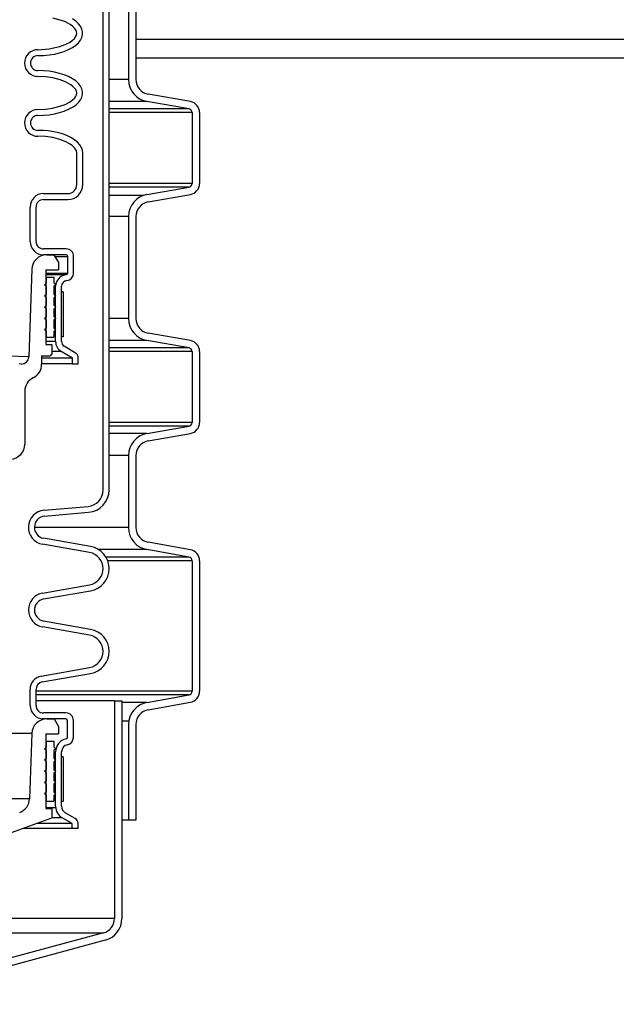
# Model space of a CAD drawing. Extents: x 1529 to 4201, y -422 to 622.
# Tile 388 of 460: x 3587 to 3597, y 480 to 496. Entities that reach past the tile are written whole.
import ezdxf

# ---------------------------------------------------------------- set-up
doc = ezdxf.new("R2010")
doc.units = 0
doc.header["$MEASUREMENT"] = 0
doc.layers.add('SPILL-BUCKET', color=1, linetype='CONTINUOUS')
doc.layers.add('TANK-SLAB', color=6, linetype='CONTINUOUS')

msp = doc.modelspace()

# ---------------------------------------------------------------- linework, layer by layer
at = {"layer": 'SPILL-BUCKET', "color": 1, "linetype": 'Continuous'}
for p, q in [((3588.48658, 488.25874), (3588.48658, 502.4563)), ((3588.58652, 488.25874), (3588.58652, 502.4563)), ((3588.91067, 496.8281), (3588.91067, 495.12461)), ((3589.03558, 496.8281), (3589.03558, 495.12461)), ((3587.76711, 496.11935), (3587.64585, 496.14999)), ((3587.85509, 496.08636), (3587.76711, 496.11935)), ((3587.93781, 496.04159), (3587.85509, 496.08636)), ((3588.02949, 496.09869), (3587.97417, 496.13676)), ((3588.07484, 496.05745), (3588.02949, 496.09869)), ((3588.10948, 496.0137), (3588.07484, 496.05745)), ((3587.97586, 496.01363), (3587.93781, 496.04159)), ((3588.00962, 495.98056), (3587.97586, 496.01363)), ((3588.02852, 495.95467), (3588.00962, 495.98056)), ((3588.04175, 495.92587), (3588.02852, 495.95467)), ((3588.04, 495.86457), (3588.04619, 495.8951)), ((3588.04619, 495.8951), (3588.04175, 495.92587)), ((3588.13289, 495.96811), (3588.10948, 496.0137)), ((3588.14469, 495.92142), (3588.13289, 495.96811)), ((3588.14469, 495.87436), (3588.14469, 495.92142)), ((3587.85058, 495.70749), (3587.93351, 495.75141)), ((3587.93351, 495.75141), (3587.97182, 495.77888)), ((3587.97182, 495.77888), (3588.0061, 495.81121)), ((3588.0061, 495.81121), (3588.02558, 495.83634)), ((3588.02558, 495.83634), (3588.04, 495.86457)), ((3588.02949, 495.6971), (3588.07484, 495.73834)), ((3588.07484, 495.73834), (3588.10948, 495.78209)), ((3588.10948, 495.78209), (3588.13289, 495.82767)), ((3588.13289, 495.82767), (3588.14469, 495.87436)), ((3587.39668, 495.62308), (3587.58212, 495.63525)), ((3587.58212, 495.63525), (3587.76268, 495.67505)), ((3587.67258, 495.54947), (3587.75775, 495.5695)), ((3587.75775, 495.5695), (3587.83722, 495.59472)), ((3587.76268, 495.67505), (3587.85058, 495.70749)), ((3587.83722, 495.59472), (3587.90974, 495.62472)), ((3587.90974, 495.62472), (3587.97417, 495.65902)), ((3587.97417, 495.65902), (3588.02949, 495.6971)), ((3587.39668, 495.52315), (3587.49062, 495.52611)), ((3587.49062, 495.52611), (3587.58307, 495.53492)), ((3587.58307, 495.53492), (3587.67258, 495.54947)), ((3587.49062, 495.27037), (3587.39668, 495.27332)), ((3587.58307, 495.26155), (3587.49062, 495.27037)), ((3587.67258, 495.247), (3587.58307, 495.26155)), ((3587.75775, 495.22697), (3587.67258, 495.247)), ((3587.83722, 495.20175), (3587.75775, 495.22697)), ((3587.52204, 495.16796), (3587.39668, 495.17339)), ((3587.64585, 495.15068), (3587.52204, 495.16796)), ((3587.76711, 495.12003), (3587.64585, 495.15068)), ((3587.85509, 495.08704), (3587.76711, 495.12003)), ((3587.90974, 495.17175), (3587.83722, 495.20175)), ((3587.93781, 495.04227), (3587.85509, 495.08704)), ((3587.97417, 495.13745), (3587.90974, 495.17175)), ((3588.02949, 495.09937), (3587.97417, 495.13745)), ((3588.07484, 495.05814), (3588.02949, 495.09937)), ((3588.10948, 495.01438), (3588.07484, 495.05814)), ((3587.97586, 495.01431), (3587.93781, 495.04227)), ((3588.00962, 494.98125), (3587.97586, 495.01431)), ((3588.02852, 494.95536), (3588.00962, 494.98125)), ((3588.04175, 494.92656), (3588.02852, 494.95536)), ((3588.04, 494.86525), (3588.04619, 494.89579)), ((3588.04619, 494.89579), (3588.04175, 494.92656)), ((3588.13289, 494.9688), (3588.10948, 495.01438)), ((3588.14469, 494.92211), (3588.13289, 494.9688)), ((3588.14469, 494.87505), (3588.14469, 494.92211)), ((3587.85058, 494.70818), (3587.93351, 494.75209)), ((3587.93351, 494.75209), (3587.97182, 494.77956)), ((3587.97182, 494.77956), (3588.0061, 494.81189)), ((3588.0061, 494.81189), (3588.02558, 494.83703)), ((3588.02558, 494.83703), (3588.04, 494.86525)), ((3588.02949, 494.69778), (3588.07484, 494.73902)), ((3588.07484, 494.73902), (3588.10948, 494.78278)), ((3588.10948, 494.78278), (3588.13289, 494.82836)), ((3588.13289, 494.82836), (3588.14469, 494.87505)), ((3589.92395, 494.63149), (3589.22034, 494.75556)), ((3589.94565, 494.75451), (3589.24203, 494.87858)), ((3587.39668, 494.62377), (3587.5208, 494.62905)), ((3587.5208, 494.62905), (3587.64289, 494.64588)), ((3587.64289, 494.64588), (3587.76268, 494.67573)), ((3587.67258, 494.55015), (3587.75775, 494.57019)), ((3587.75775, 494.57019), (3587.83722, 494.5954)), ((3587.76268, 494.67573), (3587.85058, 494.70818)), ((3587.83722, 494.5954), (3587.90974, 494.6254)), ((3587.90974, 494.6254), (3587.97417, 494.6597)), ((3587.97417, 494.6597), (3588.02949, 494.69778)), ((3589.97557, 494.56999), (3589.97557, 493.38546)), ((3590.10048, 494.56999), (3590.10048, 493.38546)), ((3587.39668, 494.52383), (3587.49062, 494.52679)), ((3587.49062, 494.52679), (3587.58307, 494.5356)), ((3587.58307, 494.5356), (3587.67258, 494.55015)), ((3587.48702, 494.27127), (3587.39668, 494.274)), ((3587.57604, 494.26311), (3587.48702, 494.27127)), ((3587.66245, 494.24965), (3587.57604, 494.26311)), ((3587.74498, 494.23108), (3587.66245, 494.24965)), ((3587.5213, 494.16876), (3587.39668, 494.17407)), ((3587.64416, 494.15173), (3587.5213, 494.16876)), ((3587.76503, 494.12137), (3587.64416, 494.15173)), ((3587.82244, 494.20767), (3587.74498, 494.23108)), ((3587.85304, 494.08863), (3587.76503, 494.12137)), ((3587.89368, 494.17976), (3587.82244, 494.20767)), ((3587.93575, 494.0443), (3587.85304, 494.08863)), ((3587.95768, 494.14776), (3587.89368, 494.17976)), ((3588.0135, 494.11214), (3587.95768, 494.14776)), ((3588.06032, 494.07341), (3588.0135, 494.11214)), ((3588.09746, 494.03215), (3588.06032, 494.07341)), ((3587.97394, 494.01657), (3587.93575, 494.0443)), ((3588.00792, 493.98389), (3587.97394, 494.01657)), ((3588.02711, 493.95852), (3588.00792, 493.98389)), ((3588.04093, 493.93017), (3588.02711, 493.95852)), ((3588.04624, 493.89926), (3588.04093, 493.93017)), ((3588.12439, 493.98894), (3588.09746, 494.03215)), ((3588.1407, 493.94443), (3588.12439, 493.98894)), ((3588.14617, 493.89926), (3588.1407, 493.94443)), ((3588.04624, 493.36595), (3588.04624, 493.89926)), ((3588.14617, 493.36595), (3588.14617, 493.89926)), ((3589.22034, 493.19988), (3589.92395, 493.32395)), ((3587.48976, 493.21605), (3587.89634, 493.21605)), ((3587.48976, 493.11612), (3587.89634, 493.11612)), ((3589.24203, 493.07687), (3589.94565, 493.20093)), ((3587.26492, 492.41585), (3587.26492, 492.99121)), ((3587.36485, 492.41585), (3587.36485, 492.99121)), ((3588.91067, 492.83083), (3588.91067, 491.12735)), ((3589.03558, 492.83083), (3589.03558, 491.12735)), ((3587.86888, 492.29093), (3587.48976, 492.29093)), ((3587.86888, 492.191), (3587.48976, 492.191)), ((3587.89386, 491.88496), (3587.89386, 492.16602)), ((3587.99379, 491.88496), (3587.99379, 492.16602)), ((3587.52874, 491.94117), (3587.52874, 490.69203)), ((3587.69213, 490.74218), (3587.69213, 491.66701)), ((3587.79206, 490.74218), (3587.79206, 491.66701)), ((3589.94565, 490.75725), (3589.24203, 490.88131)), ((3587.52874, 490.69203), (3587.63029, 490.69203)), ((3587.63029, 490.69203), (3587.63029, 490.53373)), ((3588.02618, 490.54932), (3587.83775, 490.66172)), ((3589.92395, 490.63423), (3589.22034, 490.75829)), ((3587.45854, 490.50465), (3587.60122, 490.50465)), ((3587.45854, 490.50465), (3587.45854, 490.3615)), ((3587.63029, 490.53373), (3587.60122, 490.50465)), ((3587.97194, 490.46532), (3587.78656, 490.5759)), ((3587.97194, 490.36856), (3587.97194, 490.46532)), ((3588.07187, 490.36856), (3588.07187, 490.46887)), ((3589.97557, 490.57272), (3589.97557, 489.38819)), ((3590.10048, 490.57272), (3590.10048, 489.38819)), ((3587.97194, 490.36856), (3588.07187, 490.36856)), ((3587.17748, 489.9122), (3587.17748, 489.02416)), ((3589.22034, 489.20262), (3589.92395, 489.32668)), ((3589.24203, 489.0796), (3589.94565, 489.20367)), ((3588.91067, 488.83357), (3588.91067, 487.62974)), ((3589.03558, 488.83357), (3589.03558, 487.62974)), ((3587.4997, 487.92058), (3588.23572, 487.98498)), ((3587.50841, 487.82103), (3588.24443, 487.88542)), ((3588.25949, 487.21308), (3587.47485, 487.35143)), ((3588.27684, 487.31149), (3587.4922, 487.44984)), ((3589.94565, 487.25964), (3589.24203, 487.3837)), ((3589.92395, 487.13662), (3589.22034, 487.26068)), ((3589.97557, 487.07511), (3589.97557, 484.89127)), ((3590.10048, 487.07511), (3590.10048, 484.89127)), ((3587.47485, 486.53345), (3588.25949, 486.6718)), ((3587.4922, 486.43504), (3588.27684, 486.57339)), ((3588.27684, 485.92763), (3587.4922, 486.06599)), ((3588.25949, 485.82922), (3587.47485, 485.96757)), ((3587.45072, 485.14534), (3588.25949, 485.28794)), ((3587.46807, 485.04692), (3588.27684, 485.18953)), ((3587.26492, 484.65398), (3587.26492, 484.92391)), ((3587.36485, 484.65398), (3587.36485, 484.92391)), ((3589.22034, 484.70569), (3589.92395, 484.82976)), ((3589.24203, 484.58267), (3589.94565, 484.70674)), ((3587.86451, 484.52906), (3587.48976, 484.52906)), ((3587.48359, 484.42913), (3587.46507, 484.42913)), ((3587.48976, 484.42913), (3587.48359, 484.42913)), ((3587.86451, 484.42913), (3587.48976, 484.42913)), ((3587.54365, 484.42913), (3587.66747, 484.42913)), ((3587.66747, 484.42913), (3587.73959, 484.30422)), ((3587.88949, 484.12031), (3587.88949, 484.40415)), ((3587.98942, 484.12031), (3587.98942, 484.40415)), ((3587.29397, 484.18802), (3587.2557, 483.09211)), ((3587.73959, 484.30422), (3587.73959, 484.1793)), ((3588.91067, 484.33664), (3588.91067, 482.73541)), ((3589.03558, 484.33664), (3589.03558, 482.73541)), ((3587.52874, 484.1793), (3587.73959, 484.1793)), ((3587.52874, 484.1793), (3587.52874, 482.93016)), ((3587.69213, 482.96763), (3587.69213, 483.87605)), ((3587.79206, 482.96763), (3587.79206, 483.87605)), ((3587.52874, 482.93016), (3587.63029, 482.93016)), ((3587.63029, 482.93016), (3587.63029, 482.77194)), ((3587.6233, 482.7689), (3586.88584, 482.50049)), ((3587.96756, 482.67879), (3587.80455, 482.77291)), ((3588.02078, 482.76346), (3587.85452, 482.85945)), ((3589.03558, 482.73541), (3588.91067, 482.73541)), ((3587.96756, 482.59488), (3587.96756, 482.67879)), ((3588.06749, 482.59488), (3587.96756, 482.59488)), ((3588.06749, 482.59488), (3588.06749, 482.68254))]:
    msp.add_line(p, q, dxfattribs=at)
at = {"layer": 'SPILL-BUCKET', "color": 7}
for p, q in [((3588.91067, 495.12461), (3588.58652, 495.12461)), ((3589.22034, 494.75556), (3588.58652, 494.75556)), ((3589.92395, 494.6315), (3588.58652, 494.6315)), ((3589.97557, 494.56999), (3588.58652, 494.56999)), ((3589.97557, 493.38546), (3588.58652, 493.38546)), ((3589.92395, 493.32395), (3588.58652, 493.32395)), ((3589.15392, 493.18175), (3588.58652, 493.18175)), ((3588.91067, 492.83083), (3588.58652, 492.83083)), ((3588.91067, 491.12735), (3588.58652, 491.12735)), ((3587.69213, 490.74218), (3587.52874, 490.74218)), ((3589.22034, 490.75829), (3588.58652, 490.75829)), ((3589.92395, 490.63423), (3588.58652, 490.63423)), ((3587.97194, 490.46532), (3587.45854, 490.46532)), ((3587.78656, 490.5759), (3587.63029, 490.5759)), ((3589.97557, 490.57272), (3588.58652, 490.57272)), ((3587.97194, 490.36856), (3587.45854, 490.36856)), ((3589.97557, 489.38819), (3588.58652, 489.38819)), ((3589.92395, 489.32668), (3588.58652, 489.32668)), ((3589.22034, 489.20262), (3588.58652, 489.20262)), ((3588.91067, 488.83357), (3588.58652, 488.83357)), ((3588.91067, 487.62974), (3587.33743, 487.62974)), ((3589.22034, 487.26068), (3588.40965, 487.26068)), ((3589.92395, 487.13662), (3588.53229, 487.13662)), ((3589.97557, 487.07511), (3588.56225, 487.07511)), ((3589.97557, 484.89127), (3587.36485, 484.89127)), ((3589.92395, 484.82976), (3587.36485, 484.82976)), ((3588.67645, 484.73404), (3587.36485, 484.73404)), ((3589.22034, 484.70569), (3588.80137, 484.70569)), ((3588.91438, 484.38927), (3588.80137, 484.38927)), ((3587.29397, 484.18802), (3584.76126, 484.18802)), ((3587.2557, 483.09211), (3584.79953, 483.09211)), ((3587.69333, 482.94437), (3587.52874, 482.94437)), ((3587.80455, 482.77291), (3587.63029, 482.77291)), ((3588.91067, 482.73541), (3588.80137, 482.73541)), ((3587.96756, 482.59488), (3587.14517, 482.59488)), ((3587.96756, 482.67879), (3587.37573, 482.67879)), ((3588.67645, 481.09055), (3584.15454, 481.09055)), ((3584.15454, 480.84923), (3588.49128, 480.84923))]:
    msp.add_line(p, q, dxfattribs=at)
at = {"layer": 'SPILL-BUCKET', "linetype": 'Continuous'}
for p, q in [((3587.54512, 492.191), (3587.66465, 492.191)), ((3587.66465, 492.191), (3587.73959, 492.06119)), ((3587.6792, 492.16602), (3587.74452, 492.16602)), ((3587.74452, 492.16602), (3587.79814, 492.16602)), ((3587.79814, 492.16602), (3587.83996, 492.16602)), ((3587.83996, 492.16602), (3587.86989, 492.16602)), ((3587.86989, 492.16602), (3587.88787, 492.16602)), ((3587.88787, 492.16602), (3587.89386, 492.16602)), ((3587.29545, 491.94989), (3587.24429, 490.4851)), ((3587.52874, 491.94117), (3587.73959, 491.94117)), ((3587.73959, 492.06119), (3587.73959, 491.94117)), ((3587.52882, 491.86005), (3587.61892, 491.86005)), ((3587.52888, 491.88496), (3587.625, 491.88496)), ((3587.61892, 491.86005), (3587.69551, 491.86005)), ((3587.625, 491.88496), (3587.70673, 491.88496)), ((3587.69551, 491.86005), (3587.75842, 491.86005)), ((3587.70673, 491.88496), (3587.77387, 491.88496)), ((3587.75842, 491.86005), (3587.80751, 491.86005)), ((3587.77387, 491.88496), (3587.82627, 491.88496)), ((3587.80751, 491.86005), (3587.84265, 491.86005)), ((3587.82627, 491.88496), (3587.86379, 491.88496)), ((3587.84265, 491.86005), (3587.86376, 491.86005)), ((3587.86376, 491.86005), (3587.87081, 491.86005)), ((3587.86379, 491.88496), (3587.88634, 491.88496)), ((3587.88634, 491.88496), (3587.89386, 491.88496)), ((3587.24429, 490.4851), (3586.69781, 490.50374)), ((3587.1151, 490.36462), (3587.08197, 490.36578)), ((3588.67645, 484.73404), (3588.67645, 481.09055)), ((3588.67645, 484.73404), (3588.80137, 484.73404)), ((3588.80137, 484.73404), (3588.80137, 481.09055)), ((3588.49129, 480.84923), (3584.52488, 479.7764)), ((3588.52362, 480.72857), (3584.55721, 479.65574))]:
    msp.add_line(p, q, dxfattribs=at)
at = {"layer": 'SPILL-BUCKET', "color": 7, "linetype": 'Continuous'}
for p, q in [((3587.53511, 491.81626), (3587.52873, 491.81626)), ((3587.53723, 491.81626), (3587.53511, 491.81626)), ((3587.53723, 491.81626), (3587.66215, 491.81626)), ((3587.53723, 491.72257), (3587.53723, 491.81626)), ((3587.66215, 491.81626), (3587.66215, 491.72257)), ((3587.506, 491.69134), (3587.53723, 491.72257)), ((3587.53723, 491.66012), (3587.506, 491.69134)), ((3587.53511, 491.72257), (3587.52873, 491.72257)), ((3587.53511, 491.66012), (3587.52873, 491.66012)), ((3587.53723, 491.72257), (3587.53511, 491.72257)), ((3587.53723, 491.66012), (3587.53511, 491.66012)), ((3587.53723, 491.5352), (3587.53723, 491.66012)), ((3587.66215, 491.72257), (3587.69338, 491.69134)), ((3587.69338, 491.69134), (3587.66215, 491.66012)), ((3587.66215, 491.66012), (3587.66215, 491.5352)), ((3587.506, 491.50397), (3587.53723, 491.5352)), ((3587.53723, 491.47274), (3587.506, 491.50397)), ((3587.53511, 491.5352), (3587.52873, 491.5352)), ((3587.53511, 491.47274), (3587.52873, 491.47274)), ((3587.53723, 491.5352), (3587.53511, 491.5352)), ((3587.53723, 491.47274), (3587.53511, 491.47274)), ((3587.53723, 491.34783), (3587.53723, 491.47274)), ((3587.66215, 491.5352), (3587.69338, 491.50397)), ((3587.69338, 491.50397), (3587.66215, 491.47274)), ((3587.66215, 491.47274), (3587.66215, 491.34783)), ((3587.81704, 491.57086), (3587.79206, 491.57086)), ((3587.79206, 490.82137), (3587.79206, 491.57086)), ((3587.81704, 491.57086), (3587.81704, 490.82137)), ((3587.506, 491.3166), (3587.53723, 491.34783)), ((3587.53723, 491.28537), (3587.506, 491.3166)), ((3587.53511, 491.34783), (3587.52873, 491.34783)), ((3587.53511, 491.28537), (3587.52873, 491.28537)), ((3587.53723, 491.34783), (3587.53511, 491.34783)), ((3587.53723, 491.28537), (3587.53511, 491.28537)), ((3587.53723, 491.16046), (3587.53723, 491.28537)), ((3587.66215, 491.34783), (3587.69338, 491.3166)), ((3587.69338, 491.3166), (3587.66215, 491.28537)), ((3587.66215, 491.28537), (3587.66215, 491.16046)), ((3587.506, 491.12923), (3587.53723, 491.16046)), ((3587.53723, 491.098), (3587.506, 491.12923)), ((3587.53511, 491.16046), (3587.52873, 491.16046)), ((3587.53723, 491.16046), (3587.53511, 491.16046)), ((3587.66215, 491.16046), (3587.69338, 491.12923)), ((3587.69338, 491.12923), (3587.66215, 491.098)), ((3587.68791, 491.13469), (3587.69022, 491.12607)), ((3587.506, 490.94186), (3587.53723, 490.97308)), ((3587.53723, 490.91063), (3587.506, 490.94186)), ((3587.53511, 491.098), (3587.52873, 491.098)), ((3587.53511, 490.97308), (3587.52873, 490.97308)), ((3587.53723, 491.098), (3587.53511, 491.098)), ((3587.53723, 490.97308), (3587.53511, 490.97308)), ((3587.53723, 490.97308), (3587.53723, 491.098)), ((3587.66215, 491.098), (3587.66215, 490.97308)), ((3587.66215, 490.97308), (3587.69338, 490.94186)), ((3587.69338, 490.94186), (3587.66215, 490.91063)), ((3587.53511, 490.91063), (3587.52873, 490.91063)), ((3587.53511, 490.81694), (3587.52873, 490.81694)), ((3587.53723, 490.91063), (3587.53511, 490.91063)), ((3587.53723, 490.81694), (3587.53511, 490.81694)), ((3587.53723, 490.81694), (3587.53723, 490.91063)), ((3587.53723, 490.81694), (3587.66215, 490.81694)), ((3587.66215, 490.91063), (3587.66215, 490.81694)), ((3587.81704, 490.82137), (3587.79206, 490.82137)), ((3587.53511, 484.05439), (3587.52873, 484.05439)), ((3587.53723, 484.05439), (3587.53511, 484.05439)), ((3587.53723, 483.9607), (3587.53723, 484.05439)), ((3587.53723, 484.05439), (3587.66215, 484.05439)), ((3587.66215, 484.05439), (3587.66215, 483.9607)), ((3587.506, 483.92947), (3587.53723, 483.9607)), ((3587.53723, 483.89824), (3587.506, 483.92947)), ((3587.53511, 483.9607), (3587.52873, 483.9607)), ((3587.53511, 483.89824), (3587.52873, 483.89824)), ((3587.53723, 483.9607), (3587.53511, 483.9607)), ((3587.53723, 483.89824), (3587.53511, 483.89824)), ((3587.53723, 483.77333), (3587.53723, 483.89824)), ((3587.66215, 483.9607), (3587.69338, 483.92947)), ((3587.69338, 483.92947), (3587.66215, 483.89824)), ((3587.66215, 483.89824), (3587.66215, 483.77333)), ((3587.506, 483.7421), (3587.53723, 483.77333)), ((3587.53723, 483.71087), (3587.506, 483.7421)), ((3587.53511, 483.77333), (3587.52873, 483.77333)), ((3587.53511, 483.71087), (3587.52873, 483.71087)), ((3587.53723, 483.77333), (3587.53511, 483.77333)), ((3587.53723, 483.71087), (3587.53511, 483.71087)), ((3587.53723, 483.58596), (3587.53723, 483.71087)), ((3587.66215, 483.77333), (3587.69338, 483.7421)), ((3587.69338, 483.7421), (3587.66215, 483.71087)), ((3587.66215, 483.71087), (3587.66215, 483.58596)), ((3587.81704, 483.79718), (3587.79206, 483.79718)), ((3587.79206, 483.04769), (3587.79206, 483.79718)), ((3587.81704, 483.79718), (3587.81704, 483.04769)), ((3587.506, 483.55473), (3587.53723, 483.58596)), ((3587.53723, 483.5235), (3587.506, 483.55473)), ((3587.53511, 483.58596), (3587.52873, 483.58596)), ((3587.53723, 483.58596), (3587.53511, 483.58596)), ((3587.66215, 483.58596), (3587.69338, 483.55473)), ((3587.69338, 483.55473), (3587.66215, 483.5235)), ((3587.506, 483.36736), (3587.53723, 483.39859)), ((3587.53723, 483.33613), (3587.506, 483.36736)), ((3587.51047, 483.37182), (3587.50858, 483.36478)), ((3587.53511, 483.5235), (3587.52873, 483.5235)), ((3587.53511, 483.39859), (3587.52873, 483.39859)), ((3587.53723, 483.5235), (3587.53511, 483.5235)), ((3587.53723, 483.39859), (3587.53511, 483.39859)), ((3587.53723, 483.39859), (3587.53723, 483.5235)), ((3587.66215, 483.5235), (3587.66215, 483.39859)), ((3587.66215, 483.39859), (3587.69338, 483.36736)), ((3587.69338, 483.36736), (3587.66215, 483.33613)), ((3587.506, 483.17999), (3587.53723, 483.21121)), ((3587.53511, 483.33613), (3587.52873, 483.33613)), ((3587.53511, 483.21121), (3587.52873, 483.21121)), ((3587.53723, 483.33613), (3587.53511, 483.33613)), ((3587.53723, 483.21121), (3587.53511, 483.21121)), ((3587.53723, 483.21121), (3587.53723, 483.33613)), ((3587.66215, 483.33613), (3587.66215, 483.21121)), ((3587.66215, 483.21121), (3587.69338, 483.17999)), ((3587.53723, 483.14876), (3587.506, 483.17999)), ((3587.53511, 483.14876), (3587.52873, 483.14876)), ((3587.53511, 483.05507), (3587.52873, 483.05507)), ((3587.53723, 483.14876), (3587.53511, 483.14876)), ((3587.53723, 483.05507), (3587.53511, 483.05507)), ((3587.53723, 483.05507), (3587.53723, 483.14876)), ((3587.53723, 483.05507), (3587.66215, 483.05507)), ((3587.69338, 483.17999), (3587.66215, 483.14876)), ((3587.66215, 483.14876), (3587.66215, 483.05507)), ((3587.81704, 483.04769), (3587.79206, 483.04769))]:
    msp.add_line(p, q, dxfattribs=at)
at = {"layer": 'SPILL-BUCKET', "color": 1, "linetype": 'Continuous'}
for centre, radius, start, end in [((3587.39668, 495.39824), 0.22485, 90, 270), ((3587.39668, 495.39824), 0.12491, 90, 270), ((3589.28541, 495.12461), 0.37474, 180, 260), ((3589.28541, 495.12461), 0.24983, 180, 260.000001), ((3589.91311, 494.56999), 0.18737, 0, 80), ((3587.39668, 494.39892), 0.22485, 90, 270), ((3589.91311, 494.56999), 0.06246, 0, 80.000001), ((3587.39668, 494.39892), 0.12491, 90, 270), ((3587.89634, 493.36595), 0.24983, 270, 0), ((3587.89634, 493.36595), 0.1499, 270, 0), ((3589.91311, 493.38546), 0.06246, 279.999999, 0), ((3589.91311, 493.38546), 0.18737, 280, 0), ((3587.48976, 492.99121), 0.22485, 90, 180), ((3587.48976, 492.99121), 0.12491, 90, 180), ((3589.28541, 492.83083), 0.37474, 100, 180), ((3589.28541, 492.83083), 0.24983, 99.999999, 180), ((3587.48976, 492.41585), 0.22485, 180, 270), ((3587.48976, 492.41585), 0.12491, 180, 270), ((3587.86888, 492.16602), 0.12491, 0, 90), ((3587.86888, 492.16602), 0.02498, 0, 90), ((3587.88574, 491.66701), 0.19362, 94.424356, 180), ((3587.86888, 491.88496), 0.02498, 274.424356, 0), ((3587.86888, 491.88496), 0.12491, 274.424356, 0), ((3587.88574, 491.66701), 0.09369, 94.424356, 180), ((3589.28541, 491.12735), 0.37474, 180, 260), ((3589.28541, 491.12735), 0.24983, 180, 260.000001), ((3587.88574, 490.74218), 0.19362, 180, 239.183871), ((3587.88574, 490.74218), 0.09369, 180, 239.183869), ((3589.91311, 490.57272), 0.06246, 0, 80.000001), ((3589.91311, 490.57272), 0.18737, 0, 80), ((3587.97818, 490.46887), 0.09369, 0, 59.183869), ((3587.20871, 490.3615), 0.24983, 295.94448, 0), ((3587.42731, 489.9122), 0.24983, 115.94448, 180), ((3589.91311, 489.38819), 0.06246, 279.999999, 0), ((3589.91311, 489.38819), 0.18737, 280, 0), ((3589.28541, 488.83357), 0.37474, 100, 180), ((3586.92765, 489.02416), 0.24983, 273, 0), ((3589.28541, 488.83357), 0.24983, 99.999999, 180), ((3588.21177, 488.25874), 0.27481, 275, 0), ((3588.21177, 488.25874), 0.37474, 275, 0), ((3587.52474, 487.63437), 0.2873, 95, 260), ((3587.52474, 487.63437), 0.18737, 95, 260), ((3589.28541, 487.62974), 0.37474, 180, 260), ((3589.28541, 487.62974), 0.24983, 180, 260.000001), ((3588.21177, 486.94244), 0.27481, 280, 80), ((3588.21177, 486.94244), 0.37474, 280, 80), ((3589.91311, 487.07511), 0.18737, 0, 80), ((3589.91311, 487.07511), 0.06246, 0, 80.000001), ((3587.52474, 486.25051), 0.2873, 100, 260), ((3587.52474, 486.25051), 0.18737, 100, 260), ((3588.21177, 485.55858), 0.37474, 280, 80), ((3588.21177, 485.55858), 0.27481, 280, 80), ((3587.48976, 484.92391), 0.22485, 100, 180), ((3587.48976, 484.92391), 0.12491, 99.999999, 180), ((3589.91311, 484.89127), 0.06246, 279.999999, 0), ((3589.91311, 484.89127), 0.18737, 280, 0), ((3589.28541, 484.33664), 0.37474, 100, 180), ((3587.48976, 484.65398), 0.22485, 180, 270), ((3587.48976, 484.65398), 0.12491, 180, 270), ((3587.86451, 484.40415), 0.12491, 0, 90), ((3589.28541, 484.33664), 0.24983, 99.999999, 180), ((3587.54365, 484.1793), 0.24983, 90, 178), ((3587.86451, 484.40415), 0.02498, 0, 90), ((3587.91697, 483.87605), 0.22485, 102.122352, 180), ((3587.86451, 484.12031), 0.02498, 282.122353, 0), ((3587.86451, 484.12031), 0.12491, 282.122352, 0), ((3587.91697, 483.87605), 0.12491, 102.122352, 180), ((3587.00603, 483.10083), 0.24983, 290.000001, 358), ((3587.91697, 482.96763), 0.22485, 180, 240), ((3587.91697, 482.96763), 0.12491, 180, 240), ((3587.97406, 482.68254), 0.09344, 0, 60.000001)]:
    msp.add_arc(centre, radius, start, end, dxfattribs=at)
at = {"layer": 'SPILL-BUCKET', "linetype": 'Continuous'}
for centre, radius, start, end in [((3587.54512, 491.94117), 0.24983, 90, 178), ((3587.11946, 490.48946), 0.12491, 268, 358), ((3588.42662, 481.09055), 0.24983, 285, 0), ((3588.42662, 481.09055), 0.37474, 284.999999, 0)]:
    msp.add_arc(centre, radius, start, end, dxfattribs=at)
at = {"layer": 'TANK-SLAB', "color": 2, "linetype": 'Continuous'}
for p, q in [((3629.8709, 495.79129), (3589.03558, 495.79129)), ((3629.8709, 495.47879), (3589.03558, 495.47879))]:
    msp.add_line(p, q, dxfattribs=at)

doc.saveas('drawing.dxf')
